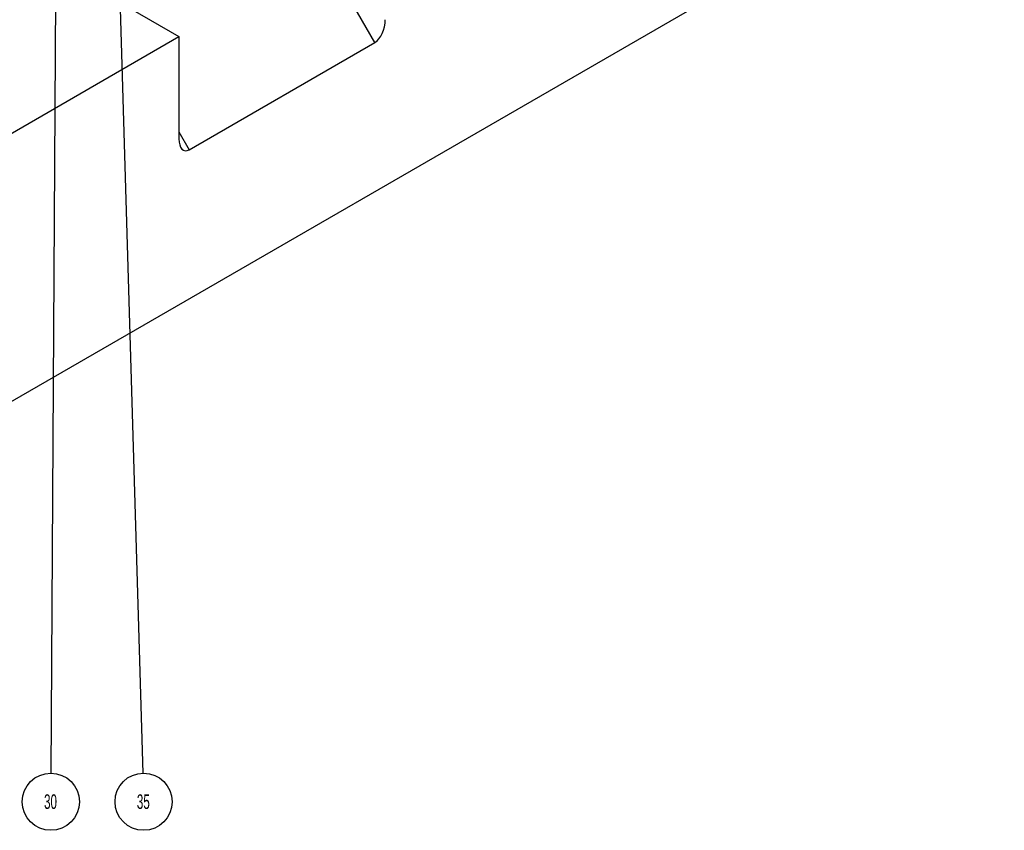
# Model space of a CAD drawing. Header units: inches. Extents: x 1880 to 2363, y -453 to -54.
# Tile 297 of 656: x 2076.22 to 2082.97, y -430.44 to -424.88. Entities that reach past the tile are written whole.
import ezdxf

# ---------------------------------------------------------------- set-up
doc = ezdxf.new("R2010")
doc.units = ezdxf.units.IN
doc.header["$LTSCALE"] = 0.5
doc.header["$MEASUREMENT"] = 0
doc.layers.add('DSS-M-S', color=53, linetype='Continuous')
doc.layers.add('SID-M-S', color=105, linetype='Continuous')
doc.styles.add('SLDTEXTSTYLE0', font='TXT', dxfattribs={"width": 0.595745})

msp = doc.modelspace()

# ---------------------------------------------------------------- linework, layer by layer
at = {"layer": 'DSS-M-S', "linetype": 'Continuous', "lineweight": 25}
for p, q in [((2073.07233, -429.28674), (2082.97182, -423.57188)), ((2078.65847, -425.04125), (2077.95137, -423.81651)), ((2076.70786, -424.64982), (2077.31497, -425.0003)), ((2073.07233, -427.44952), (2077.31497, -425.0003)), ((2077.31497, -425.0003), (2077.31497, -425.70136)), ((2077.38568, -425.77602), (2078.65847, -425.04125)), ((2077.31497, -425.65355), (2077.38568, -425.77602))]:
    msp.add_line(p, q, dxfattribs=at)
for centre, start_param, end_param in [((2078.65847, -424.92578), 3.6191744, 5.1899707), ((2077.38568, -425.66054), 2.048378, 3.6191744)]:
    msp.add_ellipse(centre, major_axis=(0.0325, 0.12132), ratio=0.5176381, start_param=start_param, end_param=end_param, dxfattribs=at)
at = {"layer": 'SID-M-S'}
for p, q in [((2076.47606, -423.55619), (2076.43806, -430.04734)), ((2076.89386, -424.1889), (2077.06717, -430.04742))]:
    msp.add_line(p, q, dxfattribs=at)
at = {"layer": 'SID-M-S', "color": 0}
for centre in [(2076.43692, -430.24333), (2077.07297, -430.24333)]:
    msp.add_circle(centre, 0.196, dxfattribs=at)

# ---------------------------------------------------------------- texts
at = {"layer": 'SID-M-S', "color": 0, "char_height": 0.1, "attachment_point": 2, "style": 'SLDTEXTSTYLE0'}
for s, insert in [('30', (2076.4349, -430.19296)), ('35', (2077.07095, -430.19296))]:
    msp.add_mtext(s, dxfattribs=dict(at, insert=insert))

doc.saveas('drawing.dxf')
